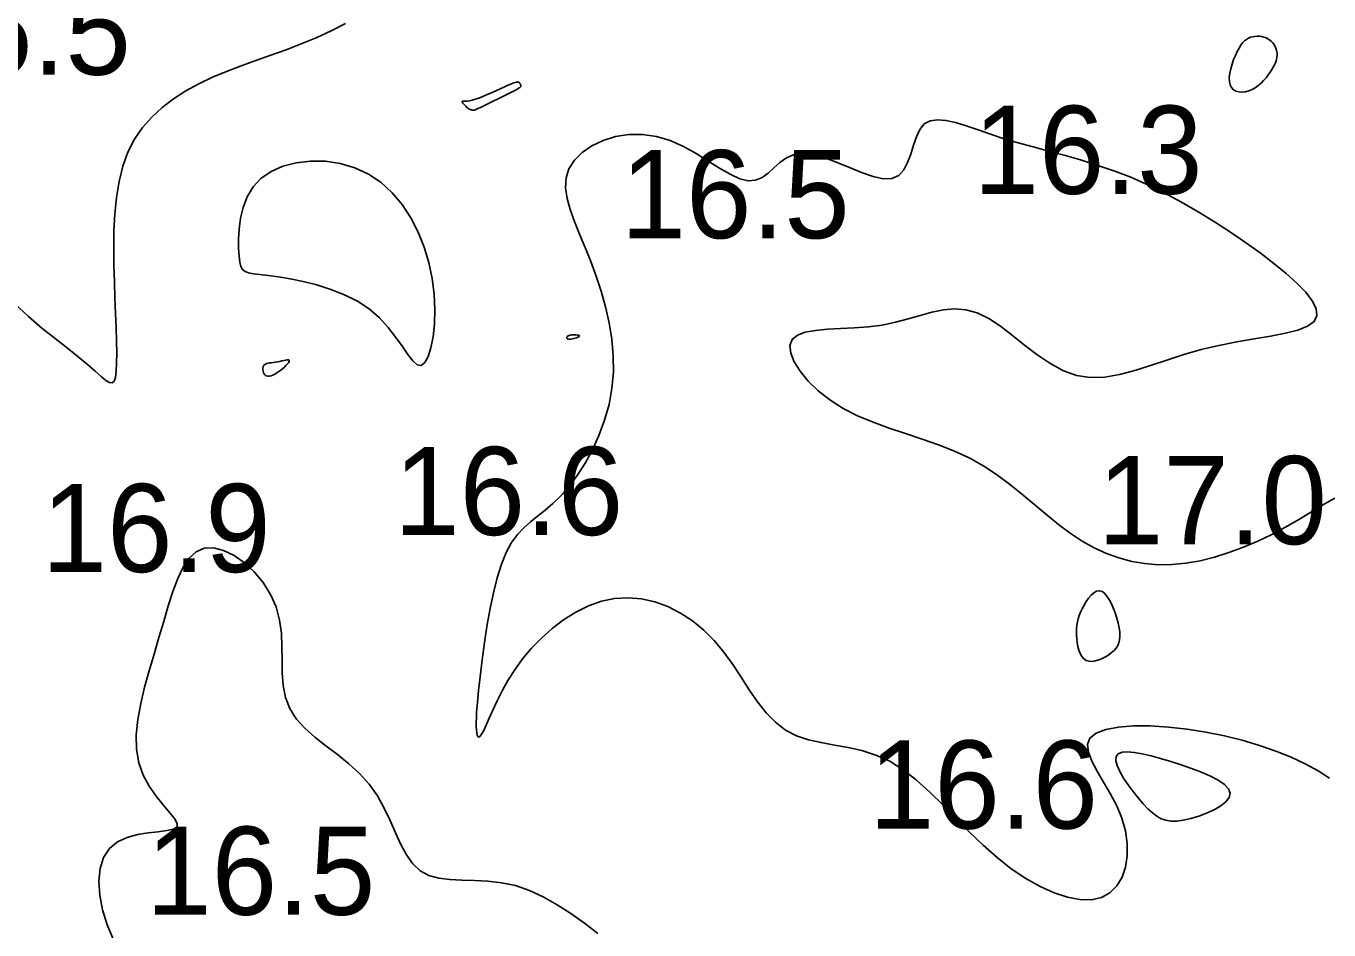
# Model space of a CAD drawing. Extents: x 3040093 to 3056816, y 408076 to 509144.
# Drawn here: x 3046354.8 to 3046428.8, y 434818.8 to 434870.1 of the extents above; entities that cross this region are included whole.
import ezdxf

# ---------------------------------------------------------------- set-up
doc = ezdxf.new("R2010")
doc.units = 0
doc.layers.add('V-CHAN-CONT-EL17', color=7, linetype='Continuous')
doc.layers.add('V-TOPO-SOUN-0610', color=7, linetype='Continuous')

msp = doc.modelspace()

# ---------------------------------------------------------------- linework, layer by layer
at = {"layer": 'V-CHAN-CONT-EL17'}
for points in [[(3046354.168, 434854.309), (3046354.941, 434853.599), (3046355.714, 434852.945), (3046356.462, 434852.345), (3046357.159, 434851.798), (3046357.779, 434851.306), (3046358.301, 434850.868), (3046358.731, 434850.493), (3046359.077, 434850.192), (3046359.349, 434849.975), (3046359.556, 434849.851), (3046359.708, 434849.83), (3046359.815, 434849.924), (3046359.887, 434850.141), (3046359.931, 434850.489), (3046359.953, 434850.957), (3046359.957, 434851.534), (3046359.946, 434852.205), (3046359.924, 434852.957), (3046359.895, 434853.779), (3046359.862, 434854.656), (3046359.831, 434855.575), (3046359.804, 434856.524), (3046359.792, 434857.49), (3046359.805, 434858.46), (3046359.853, 434859.421), (3046359.946, 434860.36), (3046360.095, 434861.266), (3046360.309, 434862.124), (3046360.599, 434862.924), (3046360.973, 434863.653), (3046361.425, 434864.316), (3046361.949, 434864.917), (3046362.537, 434865.461), (3046363.183, 434865.953), (3046363.879, 434866.399), (3046364.618, 434866.803), (3046365.393, 434867.171), (3046366.196, 434867.509), (3046367.022, 434867.825), (3046367.865, 434868.129), (3046368.72, 434868.43), (3046369.579, 434868.739), (3046370.439, 434869.065), (3046371.292, 434869.417), (3046372.133, 434869.805), (3046372.954, 434870.234)], [(3046429.137, 434843.299), (3046428.492, 434842.934), (3046427.806, 434842.521), (3046427.083, 434842.084), (3046426.33, 434841.649), (3046425.552, 434841.235), (3046424.754, 434840.852), (3046423.943, 434840.505), (3046423.123, 434840.2), (3046422.3, 434839.944), (3046421.481, 434839.741), (3046420.67, 434839.598), (3046419.874, 434839.521), (3046419.097, 434839.513), (3046418.338, 434839.574), (3046417.597, 434839.703), (3046416.873, 434839.898), (3046416.163, 434840.157), (3046415.468, 434840.477), (3046414.784, 434840.858), (3046414.112, 434841.297), (3046413.45, 434841.791), (3046412.789, 434842.325), (3046412.122, 434842.886), (3046411.44, 434843.459), (3046410.737, 434844.027), (3046410.002, 434844.576), (3046409.23, 434845.09), (3046408.41, 434845.556), (3046407.54, 434845.962), (3046406.631, 434846.32), (3046405.697, 434846.646), (3046404.756, 434846.958), (3046403.821, 434847.271), (3046402.91, 434847.602), (3046402.036, 434847.968), (3046401.216, 434848.385), (3046400.465, 434848.864), (3046399.796, 434849.388), (3046399.225, 434849.938), (3046398.765, 434850.49), (3046398.43, 434851.023), (3046398.234, 434851.516), (3046398.191, 434851.948), (3046398.315, 434852.295), (3046398.613, 434852.545), (3046399.064, 434852.711), (3046399.64, 434852.813), (3046400.315, 434852.873), (3046401.059, 434852.913), (3046401.845, 434852.952), (3046402.646, 434853.012), (3046403.433, 434853.113), (3046404.185, 434853.27), (3046404.902, 434853.461), (3046405.59, 434853.661), (3046406.257, 434853.84), (3046406.908, 434853.972), (3046407.55, 434854.029), (3046408.188, 434853.983), (3046408.831, 434853.807), (3046409.482, 434853.484), (3046410.145, 434853.045), (3046410.821, 434852.53), (3046411.512, 434851.981), (3046412.219, 434851.438), (3046412.945, 434850.943), (3046413.69, 434850.536), (3046414.457, 434850.259), (3046415.248, 434850.141), (3046416.063, 434850.166), (3046416.904, 434850.305), (3046417.771, 434850.53), (3046418.668, 434850.812), (3046419.593, 434851.123), (3046420.55, 434851.436), (3046421.538, 434851.72), (3046422.555, 434851.957), (3046423.573, 434852.153), (3046424.562, 434852.323), (3046425.489, 434852.483), (3046426.323, 434852.648), (3046427.034, 434852.832), (3046427.588, 434853.052), (3046427.955, 434853.323), (3046428.112, 434853.655), (3046428.072, 434854.045), (3046427.855, 434854.487), (3046427.485, 434854.972), (3046426.981, 434855.493), (3046426.366, 434856.043), (3046425.661, 434856.616), (3046424.888, 434857.203), (3046424.065, 434857.797), (3046423.202, 434858.39), (3046422.304, 434858.975), (3046421.38, 434859.544), (3046420.435, 434860.088), (3046419.475, 434860.601), (3046418.508, 434861.073), (3046417.54, 434861.498), (3046416.577, 434861.871), (3046415.624, 434862.196), (3046414.685, 434862.485), (3046413.764, 434862.745), (3046412.866, 434862.987), (3046411.995, 434863.218), (3046411.156, 434863.449), (3046410.352, 434863.689), (3046409.589, 434863.941), (3046408.871, 434864.191), (3046408.204, 434864.419), (3046407.594, 434864.604), (3046407.045, 434864.727), (3046406.562, 434864.768), (3046406.152, 434864.707), (3046405.82, 434864.524), (3046405.565, 434864.209), (3046405.369, 434863.793), (3046405.205, 434863.315), (3046405.047, 434862.816), (3046404.872, 434862.338), (3046404.654, 434861.919), (3046404.366, 434861.6), (3046403.985, 434861.423), (3046403.493, 434861.413), (3046402.909, 434861.542), (3046402.258, 434861.767), (3046401.567, 434862.047), (3046400.863, 434862.338), (3046400.171, 434862.598), (3046399.519, 434862.786), (3046398.933, 434862.858), (3046398.431, 434862.786), (3046398.002, 434862.597), (3046397.624, 434862.332), (3046397.279, 434862.032), (3046396.946, 434861.737), (3046396.605, 434861.489), (3046396.236, 434861.328), (3046395.818, 434861.296), (3046395.337, 434861.419), (3046394.794, 434861.673), (3046394.197, 434862.02), (3046393.551, 434862.422), (3046392.863, 434862.841), (3046392.139, 434863.239), (3046391.387, 434863.578), (3046390.612, 434863.82), (3046389.824, 434863.935), (3046389.041, 434863.927), (3046388.285, 434863.808), (3046387.577, 434863.592), (3046386.937, 434863.289), (3046386.388, 434862.913), (3046385.949, 434862.475), (3046385.643, 434861.988), (3046385.482, 434861.463), (3046385.454, 434860.9), (3046385.538, 434860.301), (3046385.711, 434859.663), (3046385.953, 434858.987), (3046386.243, 434858.273), (3046386.56, 434857.52), (3046386.883, 434856.728), (3046387.192, 434855.897), (3046387.475, 434855.033), (3046387.723, 434854.143), (3046387.926, 434853.232), (3046388.074, 434852.307), (3046388.156, 434851.375), (3046388.163, 434850.442), (3046388.085, 434849.515), (3046387.916, 434848.6), (3046387.665, 434847.708), (3046387.345, 434846.849), (3046386.97, 434846.034), (3046386.553, 434845.273), (3046386.107, 434844.577), (3046385.646, 434843.957), (3046385.183, 434843.423), (3046384.728, 434842.979), (3046384.287, 434842.604), (3046383.863, 434842.27), (3046383.458, 434841.947), (3046383.074, 434841.608), (3046382.714, 434841.225), (3046382.381, 434840.77), (3046382.078, 434840.213), (3046381.807, 434839.537), (3046381.565, 434838.761), (3046381.352, 434837.915), (3046381.166, 434837.026), (3046381.005, 434836.126), (3046380.867, 434835.242), (3046380.75, 434834.403), (3046380.653, 434833.64), (3046380.573, 434832.975), (3046380.509, 434832.403), (3046380.46, 434831.914), (3046380.424, 434831.499), (3046380.4, 434831.146), (3046380.385, 434830.844), (3046380.379, 434830.585), (3046380.38, 434830.356), (3046380.388, 434830.152), (3046380.403, 434829.978), (3046380.428, 434829.844), (3046380.467, 434829.759), (3046380.52, 434829.734), (3046380.592, 434829.778), (3046380.683, 434829.901), (3046380.798, 434830.112), (3046380.938, 434830.418), (3046381.107, 434830.808), (3046381.312, 434831.268), (3046381.555, 434831.787), (3046381.842, 434832.35), (3046382.177, 434832.943), (3046382.565, 434833.554), (3046383.01, 434834.168), (3046383.516, 434834.772), (3046384.077, 434835.354), (3046384.687, 434835.898), (3046385.339, 434836.393), (3046386.027, 434836.823), (3046386.743, 434837.177), (3046387.481, 434837.439), (3046388.234, 434837.598), (3046388.996, 434837.642), (3046389.758, 434837.576), (3046390.513, 434837.404), (3046391.252, 434837.135), (3046391.968, 434836.774), (3046392.651, 434836.328), (3046393.296, 434835.803), (3046393.892, 434835.207), (3046394.437, 434834.548), (3046394.94, 434833.848), (3046395.417, 434833.131), (3046395.883, 434832.421), (3046396.353, 434831.742), (3046396.84, 434831.118), (3046397.361, 434830.574), (3046397.929, 434830.134), (3046398.557, 434829.813), (3046399.236, 434829.586), (3046399.959, 434829.421), (3046400.714, 434829.284), (3046401.491, 434829.143), (3046402.281, 434828.965), (3046403.074, 434828.715), (3046403.858, 434828.362), (3046404.628, 434827.882), (3046405.385, 434827.291), (3046406.134, 434826.615), (3046406.881, 434825.882), (3046407.631, 434825.117), (3046408.389, 434824.346), (3046409.161, 434823.596), (3046409.95, 434822.894), (3046410.76, 434822.262), (3046411.579, 434821.712), (3046412.393, 434821.253), (3046413.187, 434820.894), (3046413.948, 434820.643), (3046414.66, 434820.51), (3046415.309, 434820.503), (3046415.881, 434820.63), (3046416.364, 434820.896), (3046416.754, 434821.286), (3046417.049, 434821.781), (3046417.248, 434822.36), (3046417.349, 434823.004), (3046417.35, 434823.693), (3046417.25, 434824.408), (3046417.047, 434825.129), (3046416.746, 434825.838), (3046416.383, 434826.524), (3046415.998, 434827.179), (3046415.634, 434827.794), (3046415.333, 434828.361), (3046415.136, 434828.87), (3046415.085, 434829.312), (3046415.222, 434829.68), (3046415.576, 434829.965), (3046416.129, 434830.172), (3046416.847, 434830.305), (3046417.699, 434830.368), (3046418.654, 434830.366), (3046419.679, 434830.304), (3046420.743, 434830.187), (3046421.813, 434830.02), (3046422.863, 434829.806), (3046423.879, 434829.552), (3046424.854, 434829.26), (3046425.779, 434828.937), (3046426.648, 434828.585), (3046427.451, 434828.211), (3046428.18, 434827.817), (3046428.827, 434827.409)], [(3046387.288, 434818.593), (3046386.521, 434819.167), (3046385.747, 434819.716), (3046384.966, 434820.221), (3046384.18, 434820.666), (3046383.392, 434821.033), (3046382.602, 434821.305), (3046381.815, 434821.472), (3046381.039, 434821.559), (3046380.285, 434821.596), (3046379.561, 434821.615), (3046378.88, 434821.648), (3046378.25, 434821.726), (3046377.683, 434821.88), (3046377.189, 434822.143), (3046376.771, 434822.536), (3046376.414, 434823.043), (3046376.096, 434823.639), (3046375.793, 434824.298), (3046375.485, 434824.996), (3046375.148, 434825.706), (3046374.76, 434826.403), (3046374.3, 434827.061), (3046373.754, 434827.663), (3046373.142, 434828.216), (3046372.496, 434828.736), (3046371.844, 434829.237), (3046371.217, 434829.734), (3046370.645, 434830.243), (3046370.158, 434830.778), (3046369.785, 434831.354), (3046369.546, 434831.983), (3046369.417, 434832.659), (3046369.363, 434833.37), (3046369.351, 434834.108), (3046369.344, 434834.861), (3046369.309, 434835.621), (3046369.212, 434836.376), (3046369.017, 434837.116), (3046368.699, 434837.831), (3046368.276, 434838.5), (3046367.772, 434839.105), (3046367.212, 434839.624), (3046366.623, 434840.038), (3046366.03, 434840.327), (3046365.459, 434840.469), (3046364.935, 434840.447), (3046364.478, 434840.244), (3046364.082, 434839.877), (3046363.737, 434839.366), (3046363.43, 434838.732), (3046363.15, 434837.995), (3046362.886, 434837.178), (3046362.627, 434836.3), (3046362.36, 434835.383), (3046362.08, 434834.447), (3046361.801, 434833.502), (3046361.541, 434832.561), (3046361.321, 434831.634), (3046361.158, 434830.731), (3046361.073, 434829.863), (3046361.084, 434829.04), (3046361.211, 434828.274), (3046361.462, 434827.573), (3046361.805, 434826.94), (3046362.196, 434826.376), (3046362.594, 434825.883), (3046362.954, 434825.461), (3046363.234, 434825.112), (3046363.392, 434824.836), (3046363.383, 434824.636), (3046363.18, 434824.507), (3046362.811, 434824.426), (3046362.32, 434824.366), (3046361.75, 434824.299), (3046361.144, 434824.198), (3046360.545, 434824.034), (3046359.997, 434823.78), (3046359.542, 434823.409), (3046359.217, 434822.902), (3046359.021, 434822.275), (3046358.95, 434821.553), (3046358.996, 434820.763), (3046359.154, 434819.929), (3046359.416, 434819.077), (3046359.776, 434818.233)]]:
    msp.add_lwpolyline(points, dxfattribs=at)
for points in [[(3046423.262, 434866.587), (3046423.376, 434866.471), (3046423.518, 434866.391), (3046423.683, 434866.346), (3046423.863, 434866.333), (3046424.053, 434866.352), (3046424.246, 434866.401), (3046424.435, 434866.477), (3046424.615, 434866.579), (3046424.785, 434866.702), (3046424.944, 434866.842), (3046425.091, 434866.993), (3046425.227, 434867.151), (3046425.349, 434867.311), (3046425.458, 434867.467), (3046425.554, 434867.615), (3046425.635, 434867.751), (3046425.702, 434867.876), (3046425.757, 434867.992), (3046425.798, 434868.102), (3046425.828, 434868.206), (3046425.846, 434868.307), (3046425.853, 434868.408), (3046425.85, 434868.51), (3046425.836, 434868.615), (3046425.813, 434868.722), (3046425.779, 434868.828), (3046425.735, 434868.932), (3046425.679, 434869.031), (3046425.612, 434869.126), (3046425.533, 434869.212), (3046425.442, 434869.289), (3046425.338, 434869.355), (3046425.225, 434869.409), (3046425.104, 434869.451), (3046424.977, 434869.481), (3046424.847, 434869.499), (3046424.716, 434869.504), (3046424.586, 434869.497), (3046424.46, 434869.476), (3046424.34, 434869.441), (3046424.224, 434869.391), (3046424.113, 434869.323), (3046424.005, 434869.235), (3046423.899, 434869.125), (3046423.795, 434868.99), (3046423.692, 434868.828), (3046423.589, 434868.637), (3046423.486, 434868.417), (3046423.387, 434868.174), (3046423.298, 434867.917), (3046423.224, 434867.656), (3046423.17, 434867.399), (3046423.142, 434867.155), (3046423.144, 434866.932), (3046423.183, 434866.741)], [(3046379.891, 434865.433), (3046379.924, 434865.406), (3046379.953, 434865.386), (3046379.978, 434865.37), (3046380, 434865.358), (3046380.019, 434865.35), (3046380.037, 434865.343), (3046380.054, 434865.337), (3046380.071, 434865.331), (3046380.089, 434865.325), (3046380.106, 434865.319), (3046380.124, 434865.314), (3046380.141, 434865.309), (3046380.159, 434865.305), (3046380.178, 434865.302), (3046380.196, 434865.301), (3046380.216, 434865.301), (3046380.24, 434865.304), (3046380.274, 434865.313), (3046380.321, 434865.33), (3046380.386, 434865.357), (3046380.473, 434865.396), (3046380.588, 434865.449), (3046380.733, 434865.518), (3046380.912, 434865.605), (3046381.118, 434865.706), (3046381.341, 434865.816), (3046381.574, 434865.931), (3046381.806, 434866.047), (3046382.03, 434866.159), (3046382.235, 434866.263), (3046382.414, 434866.354), (3046382.559, 434866.428), (3046382.672, 434866.488), (3046382.757, 434866.535), (3046382.819, 434866.572), (3046382.861, 434866.601), (3046382.887, 434866.625), (3046382.901, 434866.645), (3046382.908, 434866.664), (3046382.91, 434866.684), (3046382.908, 434866.705), (3046382.904, 434866.727), (3046382.897, 434866.749), (3046382.889, 434866.77), (3046382.88, 434866.791), (3046382.87, 434866.81), (3046382.86, 434866.828), (3046382.851, 434866.843), (3046382.842, 434866.857), (3046382.832, 434866.869), (3046382.821, 434866.878), (3046382.808, 434866.887), (3046382.793, 434866.894), (3046382.775, 434866.899), (3046382.755, 434866.903), (3046382.729, 434866.906), (3046382.697, 434866.905), (3046382.653, 434866.899), (3046382.593, 434866.885), (3046382.515, 434866.861), (3046382.415, 434866.824), (3046382.288, 434866.773), (3046382.13, 434866.704), (3046381.941, 434866.618), (3046381.726, 434866.518), (3046381.492, 434866.41), (3046381.248, 434866.298), (3046381.001, 434866.188), (3046380.759, 434866.086), (3046380.53, 434865.996), (3046380.322, 434865.925), (3046380.141, 434865.875), (3046379.987, 434865.843), (3046379.859, 434865.827), (3046379.757, 434865.82), (3046379.677, 434865.818), (3046379.621, 434865.817), (3046379.585, 434865.812), (3046379.57, 434865.799), (3046379.572, 434865.775), (3046379.591, 434865.741), (3046379.622, 434865.698), (3046379.662, 434865.652), (3046379.708, 434865.602), (3046379.757, 434865.553), (3046379.805, 434865.507), (3046379.851, 434865.466)], [(3046374.879, 434853.52), (3046375.381, 434852.971), (3046375.812, 434852.417), (3046376.182, 434851.893), (3046376.5, 434851.437), (3046376.776, 434851.082), (3046377.021, 434850.866), (3046377.244, 434850.824), (3046377.453, 434850.981), (3046377.641, 434851.322), (3046377.801, 434851.82), (3046377.924, 434852.45), (3046378.001, 434853.185), (3046378.025, 434853.999), (3046377.987, 434854.866), (3046377.878, 434855.761), (3046377.691, 434856.658), (3046377.427, 434857.54), (3046377.086, 434858.393), (3046376.668, 434859.201), (3046376.176, 434859.949), (3046375.609, 434860.622), (3046374.97, 434861.204), (3046374.258, 434861.68), (3046373.479, 434862.038), (3046372.654, 434862.279), (3046371.809, 434862.405), (3046370.968, 434862.42), (3046370.156, 434862.328), (3046369.399, 434862.13), (3046368.723, 434861.832), (3046368.151, 434861.436), (3046367.703, 434860.95), (3046367.371, 434860.394), (3046367.137, 434859.794), (3046366.987, 434859.176), (3046366.905, 434858.564), (3046366.876, 434857.985), (3046366.884, 434857.463), (3046366.913, 434857.023), (3046366.953, 434856.684), (3046367.013, 434856.436), (3046367.107, 434856.263), (3046367.248, 434856.147), (3046367.45, 434856.072), (3046367.728, 434856.021), (3046368.095, 434855.976), (3046368.565, 434855.923), (3046369.146, 434855.844), (3046369.817, 434855.733), (3046370.553, 434855.583), (3046371.328, 434855.387), (3046372.115, 434855.14), (3046372.89, 434854.836), (3046373.625, 434854.467), (3046374.294, 434854.028)], [(3046385.826, 434852.327), (3046385.907, 434852.346), (3046385.991, 434852.369), (3046386.072, 434852.395), (3046386.144, 434852.422), (3046386.201, 434852.449), (3046386.238, 434852.474), (3046386.248, 434852.497), (3046386.229, 434852.517), (3046386.184, 434852.533), (3046386.119, 434852.545), (3046386.04, 434852.552), (3046385.954, 434852.556), (3046385.865, 434852.556), (3046385.781, 434852.551), (3046385.706, 434852.542), (3046385.646, 434852.528), (3046385.601, 434852.511), (3046385.568, 434852.491), (3046385.546, 434852.47), (3046385.533, 434852.446), (3046385.527, 434852.423), (3046385.526, 434852.399), (3046385.529, 434852.377), (3046385.535, 434852.356), (3046385.544, 434852.338), (3046385.558, 434852.323), (3046385.578, 434852.312), (3046385.606, 434852.305), (3046385.643, 434852.302), (3046385.692, 434852.304), (3046385.752, 434852.313)], [(3046368.533, 434850.213), (3046368.624, 434850.216), (3046368.723, 434850.238), (3046368.828, 434850.277), (3046368.939, 434850.331), (3046369.052, 434850.396), (3046369.165, 434850.47), (3046369.276, 434850.552), (3046369.383, 434850.637), (3046369.482, 434850.724), (3046369.572, 434850.81), (3046369.647, 434850.891), (3046369.706, 434850.965), (3046369.744, 434851.029), (3046369.759, 434851.08), (3046369.747, 434851.115), (3046369.707, 434851.132), (3046369.641, 434851.134), (3046369.554, 434851.124), (3046369.452, 434851.105), (3046369.337, 434851.08), (3046369.216, 434851.053), (3046369.092, 434851.026), (3046368.97, 434851.003), (3046368.853, 434850.986), (3046368.745, 434850.973), (3046368.644, 434850.962), (3046368.553, 434850.948), (3046368.473, 434850.929), (3046368.404, 434850.902), (3046368.347, 434850.865), (3046368.303, 434850.813), (3046368.274, 434850.746), (3046368.258, 434850.666), (3046368.257, 434850.58), (3046368.269, 434850.493), (3046368.295, 434850.409), (3046368.335, 434850.334), (3046368.388, 434850.273), (3046368.454, 434850.231)], [(3046414.892, 434837.219), (3046415.013, 434837.425), (3046415.146, 434837.619), (3046415.289, 434837.789), (3046415.44, 434837.923), (3046415.596, 434838.01), (3046415.756, 434838.038), (3046415.916, 434837.994), (3046416.075, 434837.872), (3046416.23, 434837.681), (3046416.377, 434837.437), (3046416.514, 434837.155), (3046416.636, 434836.848), (3046416.741, 434836.533), (3046416.826, 434836.224), (3046416.887, 434835.935), (3046416.922, 434835.678), (3046416.931, 434835.453), (3046416.913, 434835.255), (3046416.871, 434835.08), (3046416.803, 434834.924), (3046416.712, 434834.783), (3046416.596, 434834.652), (3046416.457, 434834.527), (3046416.296, 434834.406), (3046416.118, 434834.293), (3046415.929, 434834.193), (3046415.735, 434834.111), (3046415.541, 434834.054), (3046415.353, 434834.027), (3046415.177, 434834.036), (3046415.02, 434834.085), (3046414.884, 434834.178), (3046414.771, 434834.311), (3046414.679, 434834.475), (3046414.605, 434834.664), (3046414.548, 434834.869), (3046414.507, 434835.084), (3046414.479, 434835.301), (3046414.464, 434835.512), (3046414.459, 434835.713), (3046414.466, 434835.903), (3046414.484, 434836.087), (3046414.516, 434836.267), (3046414.561, 434836.447), (3046414.62, 434836.629), (3046414.695, 434836.817), (3046414.785, 434837.014)], [(3046420.951, 434825.113), (3046421.401, 434825.247), (3046421.854, 434825.415), (3046422.28, 434825.611), (3046422.655, 434825.829), (3046422.95, 434826.063), (3046423.138, 434826.307), (3046423.194, 434826.556), (3046423.097, 434826.802), (3046422.862, 434827.046), (3046422.513, 434827.284), (3046422.07, 434827.515), (3046421.556, 434827.738), (3046420.994, 434827.951), (3046420.406, 434828.153), (3046419.814, 434828.341), (3046419.24, 434828.514), (3046418.696, 434828.663), (3046418.193, 434828.782), (3046417.744, 434828.863), (3046417.36, 434828.897), (3046417.051, 434828.876), (3046416.831, 434828.792), (3046416.709, 434828.638), (3046416.693, 434828.409), (3046416.771, 434828.117), (3046416.926, 434827.779), (3046417.14, 434827.41), (3046417.397, 434827.027), (3046417.681, 434826.645), (3046417.974, 434826.28), (3046418.258, 434825.949), (3046418.523, 434825.664), (3046418.773, 434825.429), (3046419.019, 434825.242), (3046419.27, 434825.103), (3046419.537, 434825.011), (3046419.829, 434824.967), (3046420.156, 434824.97), (3046420.529, 434825.019)]]:
    msp.add_lwpolyline(points, close=True, dxfattribs=at)

# ---------------------------------------------------------------- texts
at = {"layer": 'V-TOPO-SOUN-0610'}
for s, p in [('16.5 ', (3046347.753, 434867.32)), ('16.3 ', (3046408.613, 434860.56)), ('16.5 ', (3046388.573, 434858.04)), ('16.6 ', (3046375.713, 434841.2)), ('17.0 ', (3046415.673, 434840.68)), ('16.9 ', (3046355.693, 434839.1)), ('16.6 ', (3046402.673, 434824.54)), ('16.5 ', (3046361.633, 434819.65))]:
    msp.add_text(s, height=5, dxfattribs=at).set_placement(p)

doc.saveas('drawing.dxf')
